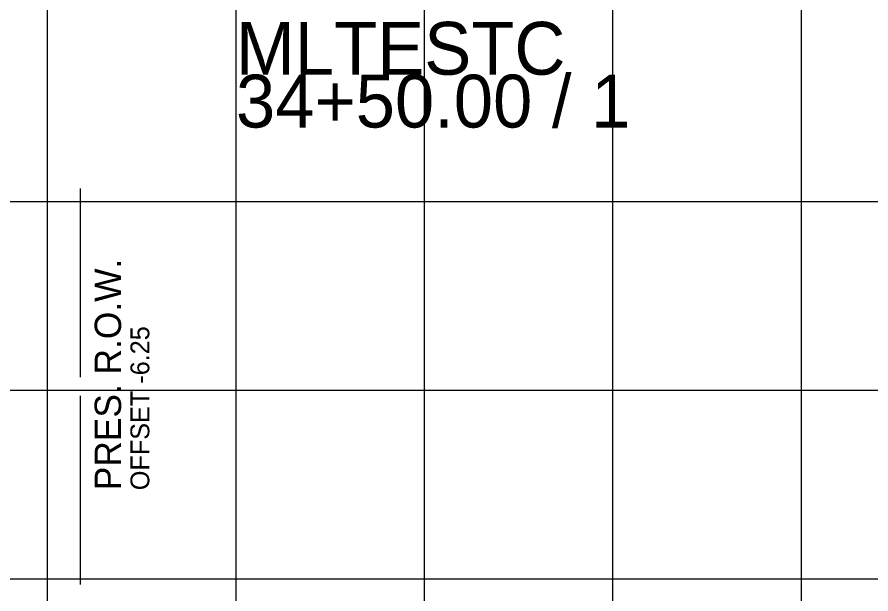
# Model space of a CAD drawing. Extents: x 1131015 to 1136271, y 133453 to 174329.
# Drawn here: x 1132318.84 to 1132364.14, y 167192.85 to 167223.44 of the extents above; entities that cross this region are included whole.
import ezdxf

# ---------------------------------------------------------------- set-up
doc = ezdxf.new("R2010")
doc.units = 0
for name, color, linetype in [('DESIGN - SHEET - Light Grid', 7, 'Continuous'), ('DESIGN - SHEET - Linework', 7, 'Continuous'), ('SURVEY - PROPERTY - ROW Lines', 7, 'Continuous'), ('SURVEY - PROPERTY - ROW Lines Text', 7, 'Continuous')]:
    doc.layers.add(name, color=color, linetype=linetype)

msp = doc.modelspace()

# ---------------------------------------------------------------- linework, layer by layer
at = {"layer": 'DESIGN - SHEET - Light Grid'}
msp.add_line((1132340.456, 167167.655), (1132340.456, 167220.387), dxfattribs=at)
at = {"layer": 'DESIGN - SHEET - Linework'}
for p, q in [((1132320.456, 167113.655), (1132320.456, 167323.655)), ((1132330.456, 167113.655), (1132330.456, 167323.655)), ((1132340.456, 167113.655), (1132340.456, 167323.655)), ((1132350.456, 167113.655), (1132350.456, 167323.655)), ((1132360.456, 167113.655), (1132360.456, 167323.655)), ((1132190.456, 167213.655), (1132490.456, 167213.655)), ((1132190.456, 167203.655), (1132490.456, 167203.655)), ((1132190.456, 167193.655), (1132490.456, 167193.655))]:
    msp.add_line(p, q, dxfattribs=at)
at = {"layer": 'SURVEY - PROPERTY - ROW Lines'}
for p, q in [((1132322.207, 167204.354), (1132322.207, 167214.354)), ((1132322.207, 167193.354), (1132322.207, 167203.354))]:
    msp.add_line(p, q, dxfattribs=at)

# ---------------------------------------------------------------- texts
at = {"layer": 'DESIGN - SHEET - Light Grid'}
for s, p in [('MLTESTC', (1132330.456, 167220.387)), ('34+50.00 / 1', (1132330.456, 167217.587))]:
    msp.add_text(s, height=2.8, dxfattribs=at).set_placement(p)
at = {"layer": 'SURVEY - PROPERTY - ROW Lines Text'}
for s, height, p in [('PRES. R.O.W.', 1.4, (1132324.357, 167198.354)), ('OFFSET -6.25', 1, (1132325.857, 167198.354))]:
    msp.add_text(s, height=height, rotation=90, dxfattribs=at).set_placement(p)

doc.saveas('drawing.dxf')
